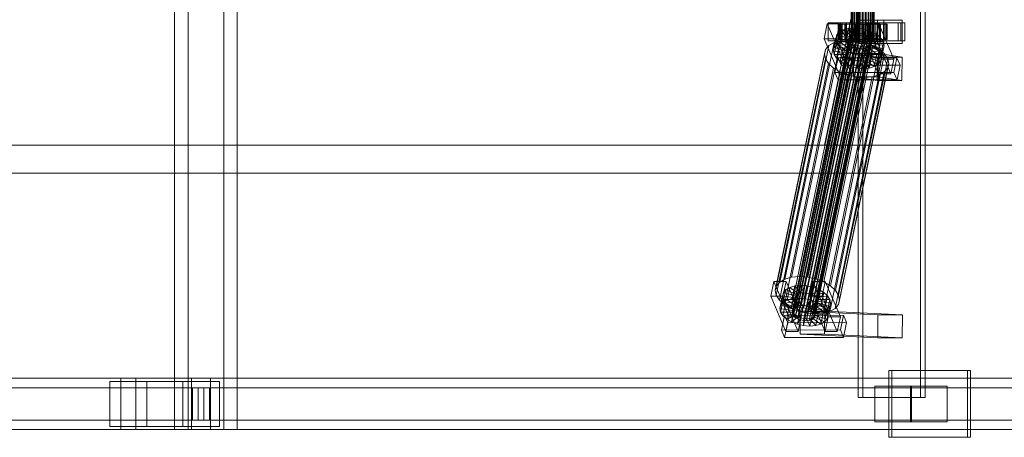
# Model space of a CAD drawing. Header units: millimetres. Extents: x -4738 to 65662, y -68080 to 6847.
# Tile 563 of 656: x 20406 to 21173, y -18456 to -18130. Entities that reach past the tile are written whole.
import ezdxf

# ---------------------------------------------------------------- set-up
doc = ezdxf.new("R2010")
doc.units = ezdxf.units.MM
doc.layers.add('superior_C02', color=7, linetype='Continuous', lineweight=0)

msp = doc.modelspace()

# ---------------------------------------------------------------- linework, layer by layer
at = {"layer": 'superior_C02'}
for p, q in [((20526.757, -17550), (20526.757, -18450)), ((20537.188, -18450), (20537.188, -17550)), ((20564.939, -18450), (20564.939, -17550)), ((20575.37, -17550), (20575.37, -18450)), ((21058.851, -17575), (21058.851, -18425)), ((21062.427, -18425), (21062.427, -17575)), ((21107.342, -18425), (21107.342, -17575)), ((21110.918, -17575), (21110.918, -18425)), ((21053.359, -18148), (21053.359, -17852)), ((21053.571, -18148), (21053.571, -17852)), ((21053.761, -18148), (21053.761, -17852)), ((21054.38, -18148), (21054.38, -17852)), ((21054.748, -18148), (21054.748, -17852)), ((21055.733, -18148), (21055.733, -17852)), ((21056.253, -18148), (21056.253, -17852)), ((21057.537, -18148), (21057.537, -17852)), ((21058.174, -18148), (21058.174, -17852)), ((21059.669, -18148), (21059.669, -17852)), ((21060.379, -18148), (21060.379, -17852)), ((21061.984, -18148), (21061.984, -17852)), ((21062.719, -18148), (21062.719, -17852)), ((21064.324, -18148), (21064.324, -17852)), ((21065.034, -18148), (21065.034, -17852)), ((21066.53, -18148), (21066.53, -17852)), ((21067.166, -18148), (21067.166, -17852)), ((21068.451, -18148), (21068.451, -17852)), ((21068.97, -18148), (21068.97, -17852)), ((21069.956, -18148), (21069.956, -17852)), ((21070.323, -18148), (21070.323, -17852)), ((21070.943, -17852), (21070.943, -18148)), ((21071.133, -18148), (21071.133, -17852)), ((21071.344, -18148), (21071.344, -17852)), ((21053.003, -18130), (21032.6, -18228.298)), ((21034.379, -18228.298), (21054.781, -18130)), ((21044.997, -18133), (21035.451, -18133)), ((21035.451, -18133), (21035.451, -18147)), ((21049.758, -18133), (21035.451, -18133)), ((21044.997, -18147), (21044.997, -18133)), ((21044.997, -18133), (21059.303, -18133)), ((21092.116, -18133), (21046.298, -18133)), ((21046.298, -18133), (21046.298, -18147)), ((21049.278, -18133), (21046.298, -18133)), ((21049.278, -18147), (21049.278, -18133)), ((21049.278, -18133), (21095.097, -18133)), ((21049.758, -18147), (21049.758, -18133)), ((21049.758, -18133), (21059.303, -18133)), ((21059.303, -18133), (21059.303, -18147)), ((21078.752, -18131), (21059.661, -18131)), ((21059.661, -18131), (21059.661, -18149)), ((21073.849, -18131), (21059.661, -18131)), ((21075.542, -18133), (21065.997, -18133)), ((21065.997, -18133), (21065.997, -18147)), ((21080.303, -18133), (21065.997, -18133)), ((21073.849, -18149), (21073.849, -18131)), ((21073.849, -18131), (21092.94, -18131)), ((21075.542, -18147), (21075.542, -18133)), ((21075.542, -18133), (21089.849, -18133)), ((21078.752, -18149), (21078.752, -18131)), ((21078.752, -18131), (21092.94, -18131)), ((21080.303, -18147), (21080.303, -18133)), ((21080.303, -18133), (21089.849, -18133)), ((21089.849, -18133), (21089.849, -18147)), ((21092.116, -18147), (21092.116, -18133)), ((21092.116, -18133), (21095.097, -18133)), ((21092.94, -18131), (21092.94, -18149)), ((21095.097, -18133), (21095.097, -18147)), ((21011.882, -18355.022), (21056.257, -18141.224)), ((21014.03, -18354.844), (21058.405, -18141.045)), ((21016.329, -18355.017), (21060.704, -18141.218)), ((21034.763, -18133.859), (21032.382, -18145.327)), ((21044.308, -18133.847), (21034.763, -18133.859)), ((21046.513, -18161.391), (21034.763, -18133.859)), ((21041.928, -18145.315), (21044.308, -18133.847)), ((21042.115, -18149.985), (21044.155, -18140.156)), ((21044.155, -18140.156), (21042.236, -18142.416)), ((21043.814, -18134), (21043.368, -18134)), ((21043.368, -18134), (21053.359, -18134)), ((21043.368, -18146), (21043.368, -18134)), ((21043.368, -18134), (21044.215, -18134)), ((21045.523, -18134), (21043.814, -18134)), ((21043.814, -18134), (21053.571, -18134)), ((21043.814, -18146), (21043.814, -18134)), ((21047.172, -18138.419), (21044.155, -18140.156)), ((21044.155, -18140.156), (21052.636, -18144.203)), ((21044.215, -18134), (21053.761, -18134)), ((21044.215, -18146), (21044.215, -18134)), ((21044.215, -18134), (21046.299, -18134)), ((21044.308, -18133.847), (21056.059, -18161.379)), ((21045.132, -18148.249), (21047.172, -18138.419)), ((21048.379, -18134), (21045.523, -18134)), ((21045.523, -18134), (21054.38, -18134)), ((21045.523, -18146), (21045.523, -18134)), ((21046.299, -18134), (21054.748, -18134)), ((21046.299, -18146), (21046.299, -18134)), ((21046.299, -18134), (21049.477, -18134)), ((21051.082, -18137.325), (21047.172, -18138.419)), ((21047.172, -18138.419), (21054.065, -18143.38)), ((21052.188, -18134), (21048.379, -18134)), ((21048.379, -18134), (21055.733, -18134)), ((21048.379, -18146), (21048.379, -18134)), ((21049.042, -18147.155), (21051.082, -18137.325)), ((21049.477, -18134), (21056.253, -18134)), ((21049.477, -18146), (21049.477, -18134)), ((21049.477, -18134), (21053.532, -18134)), ((21055.617, -18136.948), (21051.082, -18137.325)), ((21051.082, -18137.325), (21055.917, -18142.862)), ((21056.689, -18134), (21052.188, -18134)), ((21052.188, -18134), (21057.537, -18134)), ((21052.188, -18146), (21052.188, -18134)), ((21053.359, -18134), (21053.571, -18134)), ((21053.359, -18134), (21053.359, -18146)), ((21053.761, -18134), (21053.359, -18134)), ((21053.532, -18134), (21058.174, -18134)), ((21053.532, -18146), (21053.532, -18134)), ((21053.532, -18134), (21058.188, -18134)), ((21053.571, -18134), (21054.38, -18134)), ((21053.571, -18134), (21053.571, -18146)), ((21053.577, -18146.777), (21055.617, -18136.948)), ((21053.761, -18134), (21053.761, -18146)), ((21054.748, -18134), (21053.761, -18134)), ((21054.38, -18134), (21055.733, -18134)), ((21054.38, -18134), (21054.38, -18146)), ((21056.257, -18141.224), (21054.405, -18141.742)), ((21054.748, -18134), (21054.748, -18146)), ((21056.253, -18134), (21054.748, -18134)), ((21060.47, -18137.313), (21055.617, -18136.948)), ((21055.617, -18136.948), (21058.065, -18142.683)), ((21055.733, -18134), (21057.537, -18134)), ((21055.733, -18134), (21055.733, -18146)), ((21056.253, -18134), (21056.253, -18146)), ((21058.174, -18134), (21056.253, -18134)), ((21058.405, -18141.045), (21056.257, -18141.224)), ((21061.576, -18134), (21056.689, -18134)), ((21056.689, -18134), (21059.669, -18134)), ((21056.689, -18146), (21056.689, -18134)), ((21057.537, -18134), (21059.669, -18134)), ((21057.537, -18134), (21057.537, -18146)), ((21058.174, -18134), (21058.174, -18146)), ((21060.379, -18134), (21058.174, -18134)), ((21058.188, -18134), (21060.379, -18134)), ((21058.188, -18146), (21058.188, -18134)), ((21058.188, -18134), (21063.128, -18134)), ((21060.704, -18141.218), (21058.405, -18141.045)), ((21058.43, -18147.143), (21060.47, -18137.313)), ((21059.669, -18134), (21061.984, -18134)), ((21059.669, -18134), (21059.669, -18146)), ((21060.47, -18137.313), (21060.364, -18142.856)), ((21060.379, -18134), (21060.379, -18146)), ((21062.719, -18134), (21060.379, -18134)), ((21065.309, -18138.396), (21060.47, -18137.313)), ((21062.996, -18141.731), (21060.704, -18141.218)), ((21066.516, -18134), (21061.576, -18134)), ((21061.576, -18134), (21061.984, -18134)), ((21061.576, -18146), (21061.576, -18134)), ((21061.984, -18134), (21064.324, -18134)), ((21061.984, -18134), (21061.984, -18146)), ((21065.309, -18138.396), (21062.656, -18143.369)), ((21063.128, -18134), (21062.719, -18134)), ((21062.719, -18134), (21062.719, -18146)), ((21065.034, -18134), (21062.719, -18134)), ((21065.308, -18133.821), (21062.928, -18145.289)), ((21063.128, -18146), (21063.128, -18134)), ((21063.128, -18134), (21068.015, -18134)), ((21063.269, -18148.226), (21065.309, -18138.396)), ((21066.516, -18134), (21064.324, -18134)), ((21064.324, -18134), (21066.53, -18134)), ((21064.324, -18134), (21064.324, -18146)), ((21069.804, -18140.123), (21064.785, -18144.188)), ((21068.015, -18134), (21065.034, -18134)), ((21065.034, -18134), (21065.034, -18146)), ((21067.166, -18134), (21065.034, -18134)), ((21074.854, -18133.809), (21065.308, -18133.821)), ((21077.059, -18161.353), (21065.308, -18133.821)), ((21069.804, -18140.123), (21065.309, -18138.396)), ((21071.172, -18134), (21066.516, -18134)), ((21066.516, -18146), (21066.516, -18134)), ((21071.172, -18134), (21066.53, -18134)), ((21066.53, -18134), (21068.451, -18134)), ((21066.53, -18134), (21066.53, -18146)), ((21072.516, -18134), (21067.166, -18134)), ((21067.166, -18134), (21067.166, -18146)), ((21068.97, -18134), (21067.166, -18134)), ((21067.764, -18149.953), (21069.804, -18140.123)), ((21068.015, -18146), (21068.015, -18134)), ((21068.015, -18134), (21072.516, -18134)), ((21075.227, -18134), (21068.451, -18134)), ((21068.451, -18134), (21069.956, -18134)), ((21068.451, -18134), (21068.451, -18146)), ((21076.324, -18134), (21068.97, -18134)), ((21068.97, -18134), (21068.97, -18146)), ((21070.323, -18134), (21068.97, -18134)), ((21073.65, -18142.377), (21069.804, -18140.123)), ((21078.405, -18134), (21069.956, -18134)), ((21069.956, -18134), (21070.943, -18134)), ((21069.956, -18134), (21069.956, -18146)), ((21079.181, -18134), (21070.323, -18134)), ((21070.323, -18134), (21070.323, -18146)), ((21071.133, -18134), (21070.323, -18134)), ((21070.943, -18134), (21080.488, -18134)), ((21070.943, -18146), (21070.943, -18134)), ((21070.943, -18134), (21071.344, -18134)), ((21080.89, -18134), (21071.133, -18134)), ((21071.133, -18134), (21071.133, -18146)), ((21071.344, -18134), (21071.133, -18134)), ((21075.227, -18134), (21071.172, -18134)), ((21071.172, -18146), (21071.172, -18134)), ((21081.336, -18134), (21071.344, -18134)), ((21071.344, -18134), (21071.344, -18146)), ((21072.473, -18145.277), (21074.854, -18133.809)), ((21072.516, -18146), (21072.516, -18134)), ((21072.516, -18134), (21076.324, -18134)), ((21074.854, -18133.809), (21086.604, -18161.341)), ((21078.405, -18134), (21075.227, -18134)), ((21075.227, -18146), (21075.227, -18134)), ((21076.324, -18146), (21076.324, -18134)), ((21076.324, -18134), (21079.181, -18134)), ((21080.488, -18134), (21078.405, -18134)), ((21078.405, -18146), (21078.405, -18134)), ((21079.181, -18146), (21079.181, -18134)), ((21079.181, -18134), (21080.89, -18134)), ((21080.488, -18134), (21080.488, -18146)), ((21081.336, -18134), (21080.488, -18134)), ((21080.89, -18146), (21080.89, -18134)), ((21080.89, -18134), (21081.336, -18134)), ((21081.336, -18146), (21081.336, -18134)), ((21001.786, -18332.659), (21040.041, -18148.35)), ((21007.012, -18331.197), (21045.267, -18146.887)), ((21007.365, -18358.68), (21051.74, -18144.881)), ((21007.642, -18360.017), (21052.018, -18146.218)), ((21007.692, -18357.434), (21052.067, -18143.635)), ((21008.505, -18361.352), (21052.881, -18147.554)), ((21008.601, -18356.363), (21052.976, -18142.565)), ((21009.895, -18362.596), (21054.27, -18148.798)), ((21010.03, -18355.541), (21054.405, -18141.742)), ((21013.076, -18330.692), (21051.33, -18146.383)), ((21018.621, -18355.53), (21062.996, -18141.731)), ((21019.563, -18331.181), (21057.817, -18146.872)), ((21020.75, -18356.348), (21065.126, -18142.549)), ((21022.572, -18357.415), (21066.947, -18143.617)), ((21023.961, -18358.659), (21068.337, -18144.861)), ((21024.775, -18362.578), (21069.15, -18148.779)), ((21069.2, -18146.196), (21024.824, -18359.995)), ((21025.102, -18361.332), (21069.477, -18147.533)), ((21026.031, -18332.629), (21064.286, -18148.32)), ((21032.382, -18145.327), (21041.928, -18145.315)), ((21032.382, -18145.327), (21044.133, -18172.859)), ((21035.451, -18147), (21044.997, -18147)), ((21035.451, -18147), (21049.758, -18147)), ((21040.041, -18148.35), (21036.007, -18150.672)), ((21039.506, -18154.877), (21041.546, -18145.047)), ((21045.267, -18146.887), (21040.041, -18148.35)), ((21040.092, -18157.698), (21042.132, -18147.868)), ((21040.196, -18152.246), (21042.236, -18142.416)), ((21042.236, -18142.416), (21041.546, -18145.047)), ((21041.546, -18145.047), (21051.4, -18146.52)), ((21041.546, -18145.047), (21042.132, -18147.868)), ((21053.678, -18172.847), (21041.928, -18145.315)), ((21042.115, -18149.985), (21045.132, -18148.249)), ((21042.132, -18147.868), (21051.678, -18147.856)), ((21042.132, -18147.868), (21043.954, -18150.688)), ((21042.236, -18142.416), (21051.727, -18145.274)), ((21053.359, -18146), (21043.368, -18146)), ((21043.368, -18146), (21043.814, -18146)), ((21044.215, -18146), (21043.368, -18146)), ((21053.571, -18146), (21043.814, -18146)), ((21043.814, -18146), (21045.523, -18146)), ((21053.761, -18146), (21044.215, -18146)), ((21046.299, -18146), (21044.215, -18146)), ((21059.303, -18147), (21044.997, -18147)), ((21045.132, -18148.249), (21049.042, -18147.155)), ((21052.025, -18153.21), (21045.132, -18148.249)), ((21051.33, -18146.383), (21045.267, -18146.887)), ((21054.38, -18146), (21045.523, -18146)), ((21045.523, -18146), (21048.379, -18146)), ((21046.298, -18147), (21092.116, -18147)), ((21046.298, -18147), (21049.278, -18147)), ((21054.748, -18146), (21046.299, -18146)), ((21049.477, -18146), (21046.299, -18146)), ((21055.733, -18146), (21048.379, -18146)), ((21048.379, -18146), (21052.188, -18146)), ((21049.042, -18147.155), (21053.577, -18146.777)), ((21053.877, -18152.692), (21049.042, -18147.155)), ((21095.097, -18147), (21049.278, -18147)), ((21051.4, -18146.52), (21049.36, -18156.35)), ((21056.253, -18146), (21049.477, -18146)), ((21053.532, -18146), (21049.477, -18146)), ((21051.678, -18147.856), (21049.637, -18157.686)), ((21051.727, -18145.274), (21049.687, -18155.103)), ((21059.303, -18147), (21049.758, -18147)), ((21052.636, -18144.203), (21050.596, -18154.033)), ((21057.817, -18146.872), (21051.33, -18146.383)), ((21051.4, -18146.52), (21051.727, -18145.274)), ((21051.678, -18147.856), (21051.4, -18146.52)), ((21052.541, -18149.192), (21051.678, -18147.856)), ((21051.727, -18145.274), (21052.636, -18144.203)), ((21052.067, -18143.635), (21051.74, -18144.881)), ((21051.74, -18144.881), (21052.018, -18146.218)), ((21052.018, -18146.218), (21052.881, -18147.554)), ((21054.065, -18143.38), (21052.025, -18153.21)), ((21052.976, -18142.565), (21052.067, -18143.635)), ((21057.537, -18146), (21052.188, -18146)), ((21052.188, -18146), (21056.689, -18146)), ((21052.636, -18144.203), (21054.065, -18143.38)), ((21052.881, -18147.554), (21054.27, -18148.798)), ((21054.405, -18141.742), (21052.976, -18142.565)), ((21053.571, -18146), (21053.359, -18146)), ((21053.359, -18146), (21053.761, -18146)), ((21053.761, -18148), (21053.359, -18148)), ((21053.359, -18148), (21053.571, -18148)), ((21058.174, -18146), (21053.532, -18146)), ((21058.188, -18146), (21053.532, -18146)), ((21054.38, -18146), (21053.571, -18146)), ((21053.571, -18148), (21054.38, -18148)), ((21056.025, -18152.513), (21053.577, -18146.777)), ((21053.577, -18146.777), (21058.43, -18147.143)), ((21053.761, -18146), (21054.748, -18146)), ((21054.748, -18148), (21053.761, -18148)), ((21055.917, -18142.862), (21053.877, -18152.692)), ((21054.065, -18143.38), (21055.917, -18142.862)), ((21054.27, -18148.798), (21056.092, -18149.865)), ((21055.733, -18146), (21054.38, -18146)), ((21054.38, -18148), (21055.733, -18148)), ((21054.748, -18146), (21056.253, -18146)), ((21056.253, -18148), (21054.748, -18148)), ((21057.537, -18146), (21055.733, -18146)), ((21055.733, -18148), (21057.537, -18148)), ((21055.917, -18142.862), (21058.065, -18142.683)), ((21058.065, -18142.683), (21056.025, -18152.513)), ((21056.253, -18146), (21058.174, -18146)), ((21058.174, -18148), (21056.253, -18148)), ((21059.669, -18146), (21056.689, -18146)), ((21056.689, -18146), (21061.576, -18146)), ((21059.669, -18146), (21057.537, -18146)), ((21057.537, -18148), (21059.669, -18148)), ((21064.286, -18148.32), (21057.817, -18146.872)), ((21058.065, -18142.683), (21060.364, -18142.856)), ((21058.174, -18146), (21060.379, -18146)), ((21060.379, -18148), (21058.174, -18148)), ((21060.379, -18146), (21058.188, -18146)), ((21063.128, -18146), (21058.188, -18146)), ((21060.364, -18142.856), (21058.324, -18152.686)), ((21058.324, -18152.686), (21058.43, -18147.143)), ((21058.43, -18147.143), (21063.269, -18148.226)), ((21061.984, -18146), (21059.669, -18146)), ((21059.669, -18148), (21061.984, -18148)), ((21060.364, -18142.856), (21062.656, -18143.369)), ((21060.379, -18146), (21062.719, -18146)), ((21062.719, -18148), (21060.379, -18148)), ((21062.656, -18143.369), (21060.616, -18153.199)), ((21060.616, -18153.199), (21063.269, -18148.226)), ((21061.984, -18146), (21061.576, -18146)), ((21061.576, -18146), (21066.516, -18146)), ((21064.324, -18146), (21061.984, -18146)), ((21061.984, -18148), (21064.324, -18148)), ((21062.656, -18143.369), (21064.785, -18144.188)), ((21062.719, -18146), (21063.128, -18146)), ((21062.719, -18146), (21065.034, -18146)), ((21065.034, -18148), (21062.719, -18148)), ((21064.785, -18144.188), (21062.745, -18154.017)), ((21062.928, -18145.289), (21072.473, -18145.277)), ((21062.928, -18145.289), (21074.679, -18172.821)), ((21065.126, -18142.549), (21062.996, -18141.731)), ((21068.015, -18146), (21063.128, -18146)), ((21063.269, -18148.226), (21067.764, -18149.953)), ((21070.296, -18150.629), (21064.286, -18148.32)), ((21066.53, -18146), (21064.324, -18146)), ((21064.324, -18146), (21066.516, -18146)), ((21064.324, -18148), (21066.53, -18148)), ((21066.607, -18145.255), (21064.567, -18155.085)), ((21064.785, -18144.188), (21066.607, -18145.255)), ((21065.034, -18146), (21068.015, -18146)), ((21065.034, -18146), (21067.166, -18146)), ((21067.166, -18148), (21065.034, -18148)), ((21066.947, -18143.617), (21065.126, -18142.549)), ((21067.997, -18146.499), (21065.956, -18156.329)), ((21065.997, -18147), (21075.542, -18147)), ((21065.997, -18147), (21080.303, -18147)), ((21066.516, -18146), (21071.172, -18146)), ((21068.451, -18146), (21066.53, -18146)), ((21066.53, -18146), (21071.172, -18146)), ((21066.53, -18148), (21068.451, -18148)), ((21073.65, -18142.377), (21066.607, -18145.255)), ((21066.607, -18145.255), (21067.997, -18146.499)), ((21066.819, -18157.665), (21068.86, -18147.835)), ((21068.337, -18144.861), (21066.947, -18143.617)), ((21067.166, -18146), (21072.516, -18146)), ((21067.166, -18146), (21068.97, -18146)), ((21068.97, -18148), (21067.166, -18148)), ((21076.583, -18145.003), (21067.997, -18146.499)), ((21067.997, -18146.499), (21068.86, -18147.835)), ((21072.516, -18146), (21068.015, -18146)), ((21068.241, -18149.85), (21069.15, -18148.779)), ((21069.2, -18146.196), (21068.337, -18144.861)), ((21069.956, -18146), (21068.451, -18146)), ((21068.451, -18146), (21075.227, -18146)), ((21068.451, -18148), (21069.956, -18148)), ((21068.86, -18147.835), (21078.405, -18147.823)), ((21068.86, -18147.835), (21069.137, -18149.171)), ((21068.97, -18146), (21076.324, -18146)), ((21068.97, -18146), (21070.323, -18146)), ((21070.323, -18148), (21068.97, -18148)), ((21069.15, -18148.779), (21069.477, -18147.533)), ((21069.477, -18147.533), (21069.2, -18146.196)), ((21070.943, -18146), (21069.956, -18146)), ((21069.956, -18146), (21078.405, -18146)), ((21069.956, -18148), (21070.943, -18148)), ((21070.323, -18146), (21079.181, -18146)), ((21070.323, -18146), (21071.133, -18146)), ((21071.133, -18148), (21070.323, -18148)), ((21080.488, -18146), (21070.943, -18146)), ((21071.344, -18146), (21070.943, -18146)), ((21070.943, -18148), (21071.344, -18148)), ((21071.133, -18146), (21080.89, -18146)), ((21071.133, -18146), (21071.344, -18146)), ((21071.344, -18148), (21071.133, -18148)), ((21071.172, -18146), (21075.227, -18146)), ((21071.344, -18146), (21081.336, -18146)), ((21071.609, -18152.207), (21073.65, -18142.377)), ((21084.224, -18172.809), (21072.473, -18145.277)), ((21076.324, -18146), (21072.516, -18146)), ((21076.583, -18145.003), (21073.65, -18142.377)), ((21074.543, -18154.833), (21076.583, -18145.003)), ((21075.227, -18146), (21078.405, -18146)), ((21089.849, -18147), (21075.542, -18147)), ((21079.181, -18146), (21076.324, -18146)), ((21078.405, -18147.823), (21076.365, -18157.653)), ((21078.405, -18147.823), (21076.583, -18145.003)), ((21078.405, -18146), (21080.488, -18146)), ((21078.991, -18150.644), (21078.405, -18147.823)), ((21080.89, -18146), (21079.181, -18146)), ((21089.849, -18147), (21080.303, -18147)), ((21080.488, -18146), (21081.336, -18146)), ((21081.336, -18146), (21080.89, -18146)), ((21095.097, -18147), (21092.116, -18147)), ((20995.187, -18338.003), (21033.442, -18153.694)), ((20997.753, -18334.981), (21036.007, -18150.672)), ((21011.716, -18363.664), (21056.092, -18149.865)), ((21013.846, -18364.482), (21058.221, -18150.683)), ((21016.138, -18364.995), (21060.513, -18151.196)), ((21018.436, -18365.168), (21062.812, -18151.369)), ((21020.585, -18364.989), (21064.96, -18151.191)), ((21022.437, -18364.471), (21066.812, -18150.672)), ((21023.866, -18363.648), (21068.241, -18149.85)), ((21032.041, -18334.938), (21070.296, -18150.629)), ((21033.442, -18153.694), (21032.52, -18157.211)), ((21036.007, -18150.672), (21033.442, -18153.694)), ((21037.182, -18337.95), (21075.437, -18153.641)), ((21039.506, -18154.877), (21040.196, -18152.246)), ((21049.36, -18156.35), (21039.506, -18154.877)), ((21040.092, -18157.698), (21039.506, -18154.877)), ((21040.196, -18152.246), (21042.115, -18149.985)), ((21049.687, -18155.103), (21040.196, -18152.246)), ((21041.914, -18160.518), (21043.954, -18150.688)), ((21050.596, -18154.033), (21042.115, -18149.985)), ((21043.954, -18150.688), (21052.541, -18149.192)), ((21043.954, -18150.688), (21046.888, -18153.314)), ((21044.847, -18163.144), (21046.888, -18153.314)), ((21046.888, -18153.314), (21053.93, -18150.436)), ((21046.888, -18153.314), (21050.733, -18155.567)), ((21048.693, -18165.397), (21050.733, -18155.567)), ((21049.687, -18155.103), (21049.36, -18156.35)), ((21049.36, -18156.35), (21049.637, -18157.686)), ((21050.596, -18154.033), (21049.687, -18155.103)), ((21052.541, -18149.192), (21050.5, -18159.022)), ((21052.025, -18153.21), (21050.596, -18154.033)), ((21050.733, -18155.567), (21055.752, -18151.503)), ((21050.733, -18155.567), (21055.229, -18157.295)), ((21053.93, -18150.436), (21051.89, -18160.266)), ((21053.877, -18152.692), (21052.025, -18153.21)), ((21053.93, -18150.436), (21052.541, -18149.192)), ((21055.752, -18151.503), (21053.712, -18161.333)), ((21056.025, -18152.513), (21053.877, -18152.692)), ((21055.752, -18151.503), (21053.93, -18150.436)), ((21055.229, -18157.295), (21057.881, -18152.321)), ((21057.881, -18152.321), (21055.752, -18151.503)), ((21057.881, -18152.321), (21055.841, -18162.151)), ((21058.324, -18152.686), (21056.025, -18152.513)), ((21056.092, -18149.865), (21058.221, -18150.683)), ((21060.173, -18152.835), (21057.881, -18152.321)), ((21060.173, -18152.835), (21058.133, -18162.664)), ((21058.221, -18150.683), (21060.513, -18151.196)), ((21060.616, -18153.199), (21058.324, -18152.686)), ((21059.661, -18149), (21078.752, -18149)), ((21073.849, -18149), (21059.661, -18149)), ((21060.067, -18158.378), (21060.173, -18152.835)), ((21062.472, -18153.008), (21060.173, -18152.835)), ((21062.472, -18153.008), (21060.432, -18162.837)), ((21060.513, -18151.196), (21062.812, -18151.369)), ((21062.745, -18154.017), (21060.616, -18153.199)), ((21064.62, -18152.829), (21062.472, -18153.008)), ((21064.92, -18158.743), (21062.472, -18153.008)), ((21064.62, -18152.829), (21062.58, -18162.659)), ((21062.745, -18154.017), (21067.764, -18149.953)), ((21064.567, -18155.085), (21062.745, -18154.017)), ((21062.812, -18151.369), (21064.96, -18151.191)), ((21066.472, -18152.311), (21064.432, -18162.14)), ((21064.567, -18155.085), (21071.609, -18152.207)), ((21065.956, -18156.329), (21064.567, -18155.085)), ((21066.472, -18152.311), (21064.62, -18152.829)), ((21069.456, -18158.366), (21064.62, -18152.829)), ((21064.96, -18151.191), (21066.812, -18150.672)), ((21067.901, -18151.488), (21065.861, -18161.318)), ((21065.956, -18156.329), (21074.543, -18154.833)), ((21066.819, -18157.665), (21065.956, -18156.329)), ((21067.901, -18151.488), (21066.472, -18152.311)), ((21073.365, -18157.272), (21066.472, -18152.311)), ((21068.81, -18150.417), (21066.77, -18160.247)), ((21066.812, -18150.672), (21068.241, -18149.85)), ((21069.137, -18149.171), (21067.097, -18159.001)), ((21067.764, -18149.953), (21071.609, -18152.207)), ((21068.81, -18150.417), (21067.901, -18151.488)), ((21076.382, -18155.535), (21067.901, -18151.488)), ((21069.137, -18149.171), (21068.81, -18150.417)), ((21078.301, -18153.275), (21068.81, -18150.417)), ((21078.991, -18150.644), (21069.137, -18149.171)), ((21075.437, -18153.641), (21070.296, -18150.629)), ((21071.609, -18152.207), (21074.543, -18154.833)), ((21073.365, -18157.272), (21076.382, -18155.535)), ((21092.94, -18149), (21073.849, -18149)), ((21074.342, -18165.365), (21076.382, -18155.535)), ((21074.543, -18154.833), (21076.365, -18157.653)), ((21079.358, -18157.152), (21075.437, -18153.641)), ((21076.261, -18163.105), (21078.301, -18153.275)), ((21076.382, -18155.535), (21078.301, -18153.275)), ((21076.951, -18160.474), (21078.991, -18150.644)), ((21078.301, -18153.275), (21078.991, -18150.644)), ((21092.94, -18149), (21078.752, -18149)), ((20994.265, -18341.52), (21032.52, -18157.211)), ((20995.048, -18345.291), (21033.303, -18160.982)), ((21032.52, -18157.211), (21033.303, -18160.982)), ((21033.303, -18160.982), (21035.738, -18164.752)), ((21049.637, -18157.686), (21040.092, -18157.698)), ((21041.914, -18160.518), (21040.092, -18157.698)), ((21043.16, -18160.247), (21040.78, -18171.715)), ((21041.104, -18341.461), (21079.358, -18157.152)), ((21050.5, -18159.022), (21041.914, -18160.518)), ((21044.847, -18163.144), (21041.914, -18160.518)), ((21088.978, -18160.19), (21043.16, -18160.247)), ((21045.608, -18165.983), (21043.16, -18160.247)), ((21081.794, -18160.922), (21043.539, -18345.231)), ((21044.133, -18172.859), (21046.513, -18161.391)), ((21051.89, -18160.266), (21044.847, -18163.144)), ((21048.693, -18165.397), (21044.847, -18163.144)), ((21046.513, -18161.391), (21056.059, -18161.379)), ((21053.712, -18161.333), (21048.693, -18165.397)), ((21049.637, -18157.686), (21050.5, -18159.022)), ((21050.5, -18159.022), (21051.89, -18160.266)), ((21051.89, -18160.266), (21053.712, -18161.333)), ((21053.188, -18167.125), (21055.229, -18157.295)), ((21055.841, -18162.151), (21053.188, -18167.125)), ((21056.059, -18161.379), (21053.678, -18172.847)), ((21053.712, -18161.333), (21055.841, -18162.151)), ((21055.458, -18156.962), (21055.21, -18174.943)), ((21055.229, -18157.295), (21060.067, -18158.378)), ((21074.548, -18156.962), (21055.458, -18156.962)), ((21073.966, -18159.83), (21055.458, -18156.962)), ((21055.841, -18162.151), (21058.133, -18162.664)), ((21058.027, -18168.208), (21060.067, -18158.378)), ((21058.133, -18162.664), (21058.027, -18168.208)), ((21058.133, -18162.664), (21060.432, -18162.837)), ((21060.067, -18158.378), (21064.92, -18158.743)), ((21060.432, -18162.837), (21062.58, -18162.659)), ((21060.432, -18162.837), (21062.88, -18168.573)), ((21062.58, -18162.659), (21064.432, -18162.14)), ((21062.58, -18162.659), (21067.415, -18168.196)), ((21062.88, -18168.573), (21064.92, -18158.743)), ((21064.432, -18162.14), (21065.861, -18161.318)), ((21064.432, -18162.14), (21071.325, -18167.102)), ((21064.92, -18158.743), (21069.456, -18158.366)), ((21065.861, -18161.318), (21066.77, -18160.247)), ((21065.861, -18161.318), (21074.342, -18165.365)), ((21066.77, -18160.247), (21067.097, -18159.001)), ((21066.77, -18160.247), (21076.261, -18163.105)), ((21076.365, -18157.653), (21066.819, -18157.665)), ((21067.097, -18159.001), (21066.819, -18157.665)), ((21067.097, -18159.001), (21076.951, -18160.474)), ((21067.415, -18168.196), (21069.456, -18158.366)), ((21069.456, -18158.366), (21073.365, -18157.272)), ((21071.325, -18167.102), (21073.365, -18157.272)), ((21073.719, -18177.811), (21073.966, -18159.83)), ((21073.966, -18159.83), (21093.057, -18159.83)), ((21074.301, -18174.943), (21074.548, -18156.962)), ((21076.261, -18163.105), (21074.342, -18165.365)), ((21074.548, -18156.962), (21093.057, -18159.83)), ((21074.679, -18172.821), (21077.059, -18161.353)), ((21076.951, -18160.474), (21076.261, -18163.105)), ((21076.365, -18157.653), (21076.951, -18160.474)), ((21077.059, -18161.353), (21086.604, -18161.341)), ((21081.794, -18160.922), (21079.358, -18157.152)), ((21082.577, -18164.693), (21081.794, -18160.922)), ((21086.604, -18161.341), (21084.224, -18172.809)), ((21086.598, -18171.658), (21088.978, -18160.19)), ((21088.978, -18160.19), (21091.426, -18165.926)), ((21093.057, -18159.83), (21092.81, -18177.811)), ((20997.484, -18349.061), (21035.738, -18164.752)), ((21001.405, -18352.572), (21039.66, -18168.263)), ((21006.546, -18355.584), (21044.801, -18171.275)), ((21035.738, -18164.752), (21039.66, -18168.263)), ((21039.66, -18168.263), (21044.801, -18171.275)), ((21040.78, -18171.715), (21086.598, -18171.658)), ((21040.78, -18171.715), (21043.228, -18177.451)), ((21040.835, -18355.541), (21079.089, -18171.232)), ((21043.228, -18177.451), (21045.608, -18165.983)), ((21043.4, -18352.519), (21081.655, -18168.21)), ((21044.322, -18349.002), (21082.577, -18164.693)), ((21044.801, -18171.275), (21050.811, -18173.584)), ((21045.608, -18165.983), (21091.426, -18165.926)), ((21053.188, -18167.125), (21048.693, -18165.397)), ((21058.027, -18168.208), (21053.188, -18167.125)), ((21062.88, -18168.573), (21058.027, -18168.208)), ((21067.415, -18168.196), (21062.88, -18168.573)), ((21071.325, -18167.102), (21067.415, -18168.196)), ((21074.342, -18165.365), (21071.325, -18167.102)), ((21075.056, -18173.554), (21079.089, -18171.232)), ((21079.089, -18171.232), (21081.655, -18168.21)), ((21081.655, -18168.21), (21082.577, -18164.693)), ((21089.046, -18177.394), (21086.598, -18171.658)), ((21091.426, -18165.926), (21089.046, -18177.394)), ((21012.556, -18357.893), (21050.811, -18173.584)), ((21019.025, -18359.341), (21057.279, -18175.032)), ((21025.512, -18359.83), (21063.766, -18175.521)), ((21031.575, -18359.326), (21069.83, -18175.016)), ((21036.801, -18357.863), (21075.056, -18173.554)), ((21089.046, -18177.394), (21043.228, -18177.451)), ((21053.678, -18172.847), (21044.133, -18172.859)), ((21050.811, -18173.584), (21057.279, -18175.032)), ((21055.21, -18174.943), (21074.301, -18174.943)), ((21073.719, -18177.811), (21055.21, -18174.943)), ((21057.279, -18175.032), (21063.766, -18175.521)), ((21063.766, -18175.521), (21069.83, -18175.016)), ((21069.83, -18175.016), (21075.056, -18173.554)), ((21092.81, -18177.811), (21073.719, -18177.811)), ((21092.81, -18177.811), (21074.301, -18174.943)), ((21084.224, -18172.809), (21074.679, -18172.821)), ((21032.6, -18228.298), (20096.643, -18228.298)), ((20098.422, -18228.298), (21034.379, -18228.298)), ((21032.6, -18228.298), (21034.379, -18228.298)), ((21968.557, -18228.298), (21032.6, -18228.298)), ((21034.379, -18228.298), (21970.336, -18228.298)), ((24634.01, -18250), (15575.415, -18250)), ((15576.913, -18250), (24635.508, -18250)), ((20997.753, -18334.981), (21001.786, -18332.659)), ((21001.786, -18332.659), (21007.012, -18331.197)), ((21007.012, -18331.197), (21013.076, -18330.692)), ((21013.076, -18330.692), (21019.563, -18331.181)), ((21019.563, -18331.181), (21026.031, -18332.629)), ((21026.031, -18332.629), (21032.041, -18334.938)), ((20993.108, -18334.551), (20990.727, -18346.02)), ((21002.653, -18334.539), (20993.108, -18334.551)), ((21004.858, -18362.083), (20993.108, -18334.551)), ((20994.265, -18341.52), (20995.187, -18338.003)), ((20995.187, -18338.003), (20997.753, -18334.981)), ((21000.273, -18346.008), (21002.653, -18334.539)), ((21005.517, -18339.111), (21002.5, -18340.848)), ((21002.653, -18334.539), (21014.404, -18362.071)), ((21003.477, -18348.941), (21005.517, -18339.111)), ((21009.427, -18338.017), (21005.517, -18339.111)), ((21005.517, -18339.111), (21012.41, -18344.073)), ((21007.386, -18347.847), (21009.427, -18338.017)), ((21013.962, -18337.64), (21009.427, -18338.017)), ((21009.427, -18338.017), (21014.262, -18343.554)), ((21011.922, -18347.47), (21013.962, -18337.64)), ((21018.815, -18338.005), (21013.962, -18337.64)), ((21013.962, -18337.64), (21016.41, -18343.376)), ((21016.775, -18347.835), (21018.815, -18338.005)), ((21018.815, -18338.005), (21018.709, -18343.549)), ((21023.654, -18339.088), (21018.815, -18338.005)), ((21023.654, -18339.088), (21021.001, -18344.062)), ((21023.653, -18334.513), (21021.273, -18345.981)), ((21021.613, -18348.918), (21023.654, -18339.088)), ((21033.199, -18334.501), (21023.653, -18334.513)), ((21035.404, -18362.045), (21023.653, -18334.513)), ((21028.149, -18340.816), (21023.654, -18339.088)), ((21030.818, -18345.969), (21033.199, -18334.501)), ((21032.041, -18334.938), (21037.182, -18337.95)), ((21033.199, -18334.501), (21044.949, -18362.033)), ((21037.182, -18337.95), (21041.104, -18341.461)), ((20990.727, -18346.02), (21000.273, -18346.008)), ((20990.727, -18346.02), (21002.478, -18373.551)), ((20995.048, -18345.291), (20994.265, -18341.52)), ((20997.484, -18349.061), (20995.048, -18345.291)), ((20997.851, -18355.569), (20999.891, -18345.739)), ((20998.541, -18352.938), (21000.581, -18343.108)), ((21000.581, -18343.108), (20999.891, -18345.739)), ((20999.891, -18345.739), (21009.745, -18347.212)), ((20999.891, -18345.739), (21000.477, -18348.56)), ((21012.023, -18373.539), (21000.273, -18346.008)), ((21000.46, -18350.678), (21002.5, -18340.848)), ((21002.5, -18340.848), (21000.581, -18343.108)), ((21000.581, -18343.108), (21010.072, -18345.966)), ((21002.5, -18340.848), (21010.981, -18344.895)), ((21003.477, -18348.941), (21007.386, -18347.847)), ((21007.386, -18347.847), (21011.922, -18347.47)), ((21012.222, -18353.384), (21007.386, -18347.847)), ((21009.745, -18347.212), (21007.705, -18357.042)), ((21010.072, -18345.966), (21008.032, -18355.796)), ((21010.981, -18344.895), (21008.941, -18354.725)), ((21009.745, -18347.212), (21010.072, -18345.966)), ((21010.023, -18348.548), (21009.745, -18347.212)), ((21010.072, -18345.966), (21010.981, -18344.895)), ((21012.41, -18344.073), (21010.37, -18353.902)), ((21010.981, -18344.895), (21012.41, -18344.073)), ((21014.37, -18353.205), (21011.922, -18347.47)), ((21011.922, -18347.47), (21016.775, -18347.835)), ((21014.262, -18343.554), (21012.222, -18353.384)), ((21012.41, -18344.073), (21014.262, -18343.554)), ((21014.262, -18343.554), (21016.41, -18343.376)), ((21016.41, -18343.376), (21014.37, -18353.205)), ((21016.41, -18343.376), (21018.709, -18343.549)), ((21018.709, -18343.549), (21016.669, -18353.378)), ((21016.669, -18353.378), (21016.775, -18347.835)), ((21016.775, -18347.835), (21021.613, -18348.918)), ((21018.709, -18343.549), (21021.001, -18344.062)), ((21021.001, -18344.062), (21018.961, -18353.892)), ((21021.001, -18344.062), (21023.13, -18344.88)), ((21023.13, -18344.88), (21021.09, -18354.71)), ((21021.273, -18345.981), (21030.818, -18345.969)), ((21021.273, -18345.981), (21033.023, -18373.513)), ((21024.952, -18345.947), (21022.912, -18355.777)), ((21028.149, -18340.816), (21023.13, -18344.88)), ((21023.13, -18344.88), (21024.952, -18345.947)), ((21026.342, -18347.191), (21024.301, -18357.021)), ((21031.995, -18343.069), (21024.952, -18345.947)), ((21024.952, -18345.947), (21026.342, -18347.191)), ((21026.109, -18350.645), (21028.149, -18340.816)), ((21034.928, -18345.695), (21026.342, -18347.191)), ((21026.342, -18347.191), (21027.204, -18348.527)), ((21031.995, -18343.069), (21028.149, -18340.816)), ((21029.954, -18352.899), (21031.995, -18343.069)), ((21042.569, -18373.501), (21030.818, -18345.969)), ((21034.928, -18345.695), (21031.995, -18343.069)), ((21032.888, -18355.525), (21034.928, -18345.695)), ((21036.75, -18348.515), (21034.928, -18345.695)), ((21041.104, -18341.461), (21043.539, -18345.231)), ((21043.539, -18345.231), (21044.322, -18349.002)), ((21001.405, -18352.572), (20997.484, -18349.061)), ((20997.851, -18355.569), (20998.541, -18352.938)), ((21007.705, -18357.042), (20997.851, -18355.569)), ((20998.437, -18358.39), (20997.851, -18355.569)), ((20998.437, -18358.39), (21000.477, -18348.56)), ((20998.541, -18352.938), (21000.46, -18350.678)), ((21008.032, -18355.796), (20998.541, -18352.938)), ((21000.259, -18361.21), (21002.299, -18351.38)), ((21000.46, -18350.678), (21003.477, -18348.941)), ((21008.941, -18354.725), (21000.46, -18350.678)), ((21000.477, -18348.56), (21010.023, -18348.548)), ((21000.477, -18348.56), (21002.299, -18351.38)), ((21006.546, -18355.584), (21001.405, -18352.572)), ((21002.299, -18351.38), (21010.886, -18349.884)), ((21002.299, -18351.38), (21005.233, -18354.006)), ((21003.192, -18363.836), (21005.233, -18354.006)), ((21010.37, -18353.902), (21003.477, -18348.941)), ((21005.233, -18354.006), (21012.275, -18351.128)), ((21005.233, -18354.006), (21009.078, -18356.26)), ((21012.556, -18357.893), (21006.546, -18355.584)), ((21008.032, -18355.796), (21007.705, -18357.042)), ((21010.023, -18348.548), (21007.982, -18358.378)), ((21008.941, -18354.725), (21008.032, -18355.796)), ((21008.601, -18356.363), (21010.03, -18355.541)), ((21010.886, -18349.884), (21008.845, -18359.714)), ((21010.37, -18353.902), (21008.941, -18354.725)), ((21009.078, -18356.26), (21014.097, -18352.196)), ((21010.886, -18349.884), (21010.023, -18348.548)), ((21010.03, -18355.541), (21011.882, -18355.022)), ((21012.275, -18351.128), (21010.235, -18360.958)), ((21012.222, -18353.384), (21010.37, -18353.902)), ((21012.275, -18351.128), (21010.886, -18349.884)), ((21011.882, -18355.022), (21014.03, -18354.844)), ((21014.097, -18352.196), (21012.056, -18362.025)), ((21014.37, -18353.205), (21012.222, -18353.384)), ((21014.097, -18352.196), (21012.275, -18351.128)), ((21013.573, -18357.987), (21016.226, -18353.014)), ((21014.03, -18354.844), (21016.329, -18355.017)), ((21016.226, -18353.014), (21014.097, -18352.196)), ((21016.226, -18353.014), (21014.186, -18362.843)), ((21016.669, -18353.378), (21014.37, -18353.205)), ((21018.518, -18353.527), (21016.226, -18353.014)), ((21016.329, -18355.017), (21018.621, -18355.53)), ((21018.518, -18353.527), (21016.478, -18363.357)), ((21018.961, -18353.892), (21016.669, -18353.378)), ((21018.412, -18359.07), (21018.518, -18353.527)), ((21020.817, -18353.7), (21018.518, -18353.527)), ((21018.621, -18355.53), (21020.75, -18356.348)), ((21020.817, -18353.7), (21018.777, -18363.53)), ((21018.961, -18353.892), (21021.613, -18348.918)), ((21021.09, -18354.71), (21018.961, -18353.892)), ((21022.965, -18353.521), (21020.817, -18353.7)), ((21023.265, -18359.436), (21020.817, -18353.7)), ((21022.965, -18353.521), (21020.925, -18363.351)), ((21021.09, -18354.71), (21026.109, -18350.645)), ((21022.912, -18355.777), (21021.09, -18354.71)), ((21021.613, -18348.918), (21026.109, -18350.645)), ((21024.817, -18353.003), (21022.777, -18362.833)), ((21022.912, -18355.777), (21029.954, -18352.899)), ((21024.301, -18357.021), (21022.912, -18355.777)), ((21024.817, -18353.003), (21022.965, -18353.521)), ((21027.8, -18359.058), (21022.965, -18353.521)), ((21026.246, -18352.18), (21024.206, -18362.01)), ((21024.301, -18357.021), (21032.888, -18355.525)), ((21026.246, -18352.18), (21024.817, -18353.003)), ((21031.71, -18357.964), (21024.817, -18353.003)), ((21027.155, -18351.109), (21025.115, -18360.939)), ((21025.164, -18358.357), (21027.204, -18348.527)), ((21027.482, -18349.863), (21025.442, -18359.693)), ((21026.109, -18350.645), (21029.954, -18352.899)), ((21027.155, -18351.109), (21026.246, -18352.18)), ((21034.727, -18356.228), (21026.246, -18352.18)), ((21027.482, -18349.863), (21027.155, -18351.109)), ((21036.646, -18353.967), (21027.155, -18351.109)), ((21027.204, -18348.527), (21036.75, -18348.515)), ((21027.204, -18348.527), (21027.482, -18349.863)), ((21037.336, -18351.336), (21027.482, -18349.863)), ((21029.954, -18352.899), (21032.888, -18355.525)), ((21032.888, -18355.525), (21034.71, -18358.345)), ((21034.606, -18363.797), (21036.646, -18353.967)), ((21036.75, -18348.515), (21034.71, -18358.345)), ((21034.727, -18356.228), (21036.646, -18353.967)), ((21035.296, -18361.166), (21037.336, -18351.336)), ((21036.646, -18353.967), (21037.336, -18351.336)), ((21037.336, -18351.336), (21036.75, -18348.515)), ((21040.835, -18355.541), (21036.801, -18357.863)), ((21043.4, -18352.519), (21040.835, -18355.541)), ((21044.322, -18349.002), (21043.4, -18352.519)), ((21007.982, -18358.378), (20998.437, -18358.39)), ((21000.259, -18361.21), (20998.437, -18358.39)), ((21001.505, -18360.939), (20999.125, -18372.408)), ((21008.845, -18359.714), (21000.259, -18361.21)), ((21003.192, -18363.836), (21000.259, -18361.21)), ((21047.323, -18360.882), (21001.505, -18360.939)), ((21003.953, -18366.675), (21001.505, -18360.939)), ((21002.478, -18373.551), (21004.858, -18362.083)), ((21010.235, -18360.958), (21003.192, -18363.836)), ((21004.858, -18362.083), (21014.404, -18362.071)), ((21007.038, -18366.09), (21009.078, -18356.26)), ((21012.056, -18362.025), (21007.038, -18366.09)), ((21007.365, -18358.68), (21007.692, -18357.434)), ((21007.642, -18360.017), (21007.365, -18358.68)), ((21008.505, -18361.352), (21007.642, -18360.017)), ((21007.692, -18357.434), (21008.601, -18356.363)), ((21007.705, -18357.042), (21007.982, -18358.378)), ((21007.982, -18358.378), (21008.845, -18359.714)), ((21009.895, -18362.596), (21008.505, -18361.352)), ((21008.845, -18359.714), (21010.235, -18360.958)), ((21009.078, -18356.26), (21013.573, -18357.987)), ((21011.716, -18363.664), (21009.895, -18362.596)), ((21010.235, -18360.958), (21012.056, -18362.025)), ((21011.533, -18367.817), (21013.573, -18357.987)), ((21014.186, -18362.843), (21011.533, -18367.817)), ((21014.404, -18362.071), (21012.023, -18373.539)), ((21012.056, -18362.025), (21014.186, -18362.843)), ((21019.025, -18359.341), (21012.556, -18357.893)), ((21013.573, -18357.987), (21018.412, -18359.07)), ((21013.716, -18357.646), (21013.64, -18375.644)), ((21032.807, -18357.646), (21013.716, -18357.646)), ((21074.109, -18360.514), (21013.716, -18357.646)), ((21014.186, -18362.843), (21016.478, -18363.357)), ((21016.372, -18368.9), (21018.412, -18359.07)), ((21016.478, -18363.357), (21016.372, -18368.9)), ((21016.478, -18363.357), (21018.777, -18363.53)), ((21018.412, -18359.07), (21023.265, -18359.436)), ((21018.777, -18363.53), (21020.925, -18363.351)), ((21025.512, -18359.83), (21019.025, -18359.341)), ((21020.75, -18356.348), (21022.572, -18357.415)), ((21020.925, -18363.351), (21022.777, -18362.833)), ((21020.925, -18363.351), (21025.76, -18368.888)), ((21021.225, -18369.265), (21023.265, -18359.436)), ((21022.572, -18357.415), (21023.961, -18358.659)), ((21022.777, -18362.833), (21024.206, -18362.01)), ((21022.777, -18362.833), (21029.67, -18367.794)), ((21023.265, -18359.436), (21027.8, -18359.058)), ((21024.775, -18362.578), (21023.866, -18363.648)), ((21023.961, -18358.659), (21024.824, -18359.995)), ((21024.206, -18362.01), (21025.115, -18360.939)), ((21024.206, -18362.01), (21032.687, -18366.057)), ((21025.164, -18358.357), (21024.301, -18357.021)), ((21025.102, -18361.332), (21024.775, -18362.578)), ((21024.824, -18359.995), (21025.102, -18361.332)), ((21025.115, -18360.939), (21025.442, -18359.693)), ((21025.115, -18360.939), (21034.606, -18363.797)), ((21034.71, -18358.345), (21025.164, -18358.357)), ((21025.442, -18359.693), (21025.164, -18358.357)), ((21025.442, -18359.693), (21035.296, -18361.166)), ((21031.575, -18359.326), (21025.512, -18359.83)), ((21025.76, -18368.888), (21027.8, -18359.058)), ((21027.8, -18359.058), (21031.71, -18357.964)), ((21029.67, -18367.794), (21031.71, -18357.964)), ((21036.801, -18357.863), (21031.575, -18359.326)), ((21031.71, -18357.964), (21034.727, -18356.228)), ((21032.687, -18366.057), (21034.727, -18356.228)), ((21032.731, -18375.644), (21032.807, -18357.646)), ((21032.807, -18357.646), (21093.2, -18360.514)), ((21033.023, -18373.513), (21035.404, -18362.045)), ((21035.296, -18361.166), (21034.606, -18363.797)), ((21034.71, -18358.345), (21035.296, -18361.166)), ((21035.404, -18362.045), (21044.949, -18362.033)), ((21044.949, -18362.033), (21042.569, -18373.501)), ((21044.943, -18372.35), (21047.323, -18360.882)), ((21047.323, -18360.882), (21049.771, -18366.618)), ((21074.033, -18378.512), (21074.109, -18360.514)), ((21074.109, -18360.514), (21093.2, -18360.514)), ((21093.2, -18360.514), (21093.124, -18378.512)), ((21001.573, -18378.143), (21003.953, -18366.675)), ((21007.038, -18366.09), (21003.192, -18363.836)), ((21003.953, -18366.675), (21049.771, -18366.618)), ((21011.533, -18367.817), (21007.038, -18366.09)), ((21016.372, -18368.9), (21011.533, -18367.817)), ((21013.846, -18364.482), (21011.716, -18363.664)), ((21016.138, -18364.995), (21013.846, -18364.482)), ((21018.436, -18365.168), (21016.138, -18364.995)), ((21021.225, -18369.265), (21016.372, -18368.9)), ((21020.585, -18364.989), (21018.436, -18365.168)), ((21018.777, -18363.53), (21021.225, -18369.265)), ((21022.437, -18364.471), (21020.585, -18364.989)), ((21025.76, -18368.888), (21021.225, -18369.265)), ((21023.866, -18363.648), (21022.437, -18364.471)), ((21029.67, -18367.794), (21025.76, -18368.888)), ((21032.687, -18366.057), (21029.67, -18367.794)), ((21034.606, -18363.797), (21032.687, -18366.057)), ((21049.771, -18366.618), (21047.391, -18378.086)), ((20999.125, -18372.408), (21044.943, -18372.35)), ((20999.125, -18372.408), (21001.573, -18378.143)), ((21047.391, -18378.086), (21001.573, -18378.143)), ((21012.023, -18373.539), (21002.478, -18373.551)), ((21013.64, -18375.644), (21032.731, -18375.644)), ((21074.033, -18378.512), (21013.64, -18375.644)), ((21093.124, -18378.512), (21032.731, -18375.644)), ((21042.569, -18373.501), (21033.023, -18373.513)), ((21047.391, -18378.086), (21044.943, -18372.35)), ((21093.124, -18378.512), (21074.033, -18378.512)), ((21143.805, -18404), (21082.714, -18404)), ((21082.714, -18404), (21082.714, -18456)), ((21085.098, -18404), (21082.714, -18404)), ((21085.098, -18456), (21085.098, -18404)), ((21085.098, -18404), (21146.19, -18404)), ((21143.805, -18456), (21143.805, -18404)), ((21143.805, -18404), (21146.19, -18404)), ((21146.19, -18404), (21146.19, -18456)), ((20484.747, -18410), (19339.287, -18410)), ((19351.209, -18410), (20496.669, -18410)), ((20539.887, -18410), (19394.427, -18410)), ((19409.329, -18410), (20554.789, -18410)), ((20505.026, -18412.5), (20476.39, -18412.5)), ((20476.39, -18412.5), (20476.39, -18447.5)), ((20533.02, -18412.5), (20476.39, -18412.5)), ((20484.747, -18410), (20484.747, -18450)), ((20496.669, -18410), (20484.747, -18410)), ((21630.207, -18410), (20484.747, -18410)), ((20496.669, -18450), (20496.669, -18410)), ((20496.669, -18410), (21642.129, -18410)), ((20505.026, -18447.5), (20505.026, -18412.5)), ((20505.026, -18412.5), (20561.656, -18412.5)), ((20533.02, -18447.5), (20533.02, -18412.5)), ((20533.02, -18412.5), (20561.656, -18412.5)), ((20539.887, -18410), (20539.887, -18450)), ((20554.789, -18410), (20539.887, -18410)), ((21685.346, -18410), (20539.887, -18410)), ((20554.789, -18450), (20554.789, -18410)), ((20554.789, -18410), (21700.249, -18410)), ((20561.656, -18412.5), (20561.656, -18447.5)), ((21100.395, -18416), (21071.758, -18416)), ((21071.758, -18416), (21071.758, -18444)), ((21099.537, -18416), (21071.758, -18416)), ((21099.537, -18444), (21099.537, -18416)), ((21099.537, -18416), (21128.174, -18416)), ((21100.395, -18444), (21100.395, -18416)), ((21100.395, -18416), (21128.174, -18416)), ((21128.174, -18416), (21128.174, -18444)), ((20545.161, -18417.5), (19343.072, -18417.5)), ((19347.425, -18417.5), (20549.514, -18417.5)), ((20540.683, -18417.5), (20553.993, -18417.5)), ((20540.683, -18442.5), (20540.683, -18417.5)), ((21629.513, -18417.5), (20540.683, -18417.5)), ((20545.161, -18417.5), (20545.161, -18442.5)), ((20549.514, -18417.5), (20545.161, -18417.5)), ((20549.514, -18442.5), (20549.514, -18417.5)), ((20553.993, -18417.5), (20553.993, -18442.5)), ((20553.993, -18417.5), (21642.823, -18417.5)), ((21058.851, -18425), (21107.342, -18425)), ((21058.851, -18425), (21062.427, -18425)), ((21110.918, -18425), (21062.427, -18425)), ((21110.918, -18425), (21107.342, -18425)), ((19343.072, -18442.5), (20545.161, -18442.5)), ((19347.425, -18442.5), (20549.514, -18442.5)), ((20476.39, -18447.5), (20505.026, -18447.5)), ((20533.02, -18447.5), (20476.39, -18447.5)), ((20561.656, -18447.5), (20505.026, -18447.5)), ((20561.656, -18447.5), (20533.02, -18447.5)), ((20553.993, -18442.5), (20540.683, -18442.5)), ((20540.683, -18442.5), (21629.513, -18442.5)), ((20545.161, -18442.5), (20549.514, -18442.5)), ((20553.993, -18442.5), (21642.823, -18442.5)), ((21071.758, -18444), (21100.395, -18444)), ((21071.758, -18444), (21099.537, -18444)), ((21128.174, -18444), (21099.537, -18444)), ((21128.174, -18444), (21100.395, -18444)), ((19339.287, -18450), (20484.747, -18450)), ((19351.209, -18450), (20496.669, -18450)), ((19394.427, -18450), (20539.887, -18450)), ((19409.329, -18450), (20554.789, -18450)), ((20484.747, -18450), (20496.669, -18450)), ((20484.747, -18450), (21630.207, -18450)), ((20496.669, -18450), (21642.129, -18450)), ((20526.757, -18450), (20564.939, -18450)), ((20526.757, -18450), (20537.188, -18450)), ((20575.37, -18450), (20537.188, -18450)), ((20539.887, -18450), (20554.789, -18450)), ((20539.887, -18450), (21685.346, -18450)), ((20554.789, -18450), (21700.249, -18450)), ((20575.37, -18450), (20564.939, -18450)), ((21082.714, -18456), (21143.805, -18456)), ((21082.714, -18456), (21085.098, -18456)), ((21146.19, -18456), (21085.098, -18456)), ((21146.19, -18456), (21143.805, -18456))]:
    msp.add_line(p, q, dxfattribs=at)

doc.saveas('drawing.dxf')
